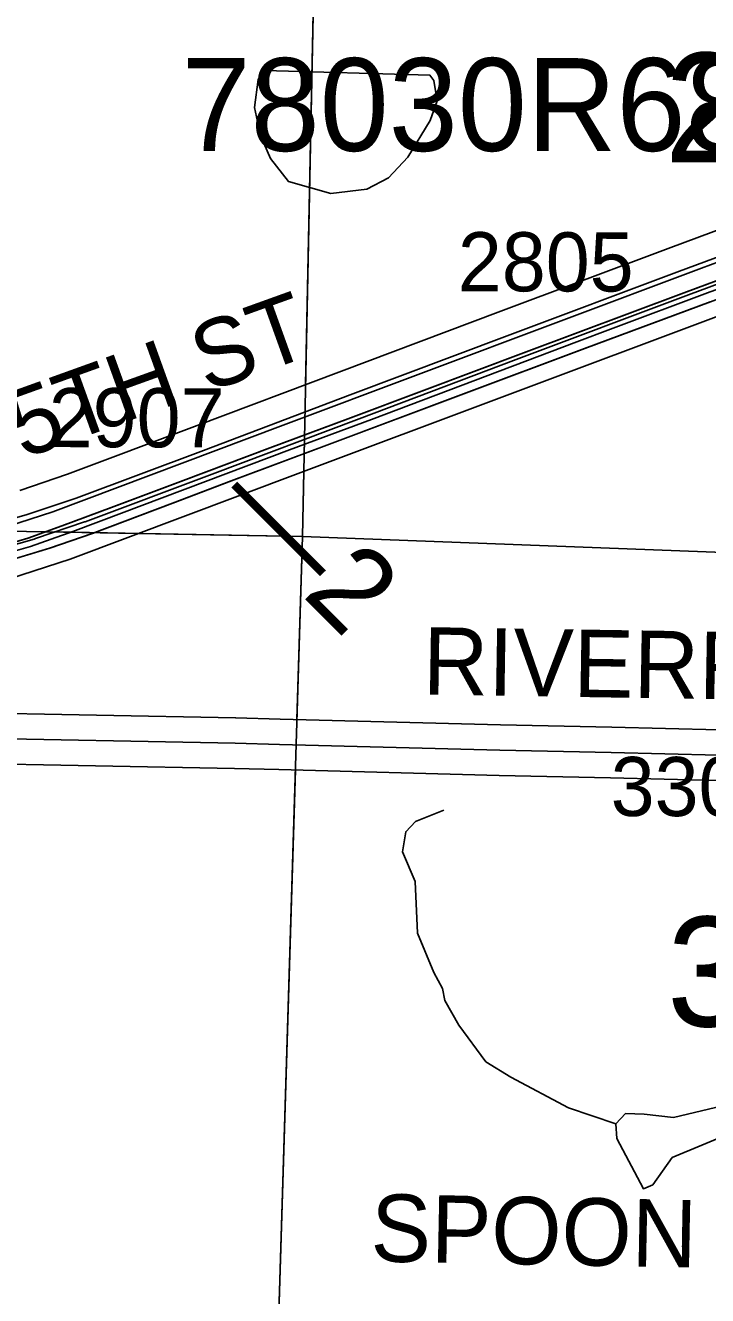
# Model space of a CAD drawing. Extents: x -132.8 to -73.3, y -60 to -26.
# Drawn here: x -125.991 to -125.183, y -44.136 to -42.63 of the extents above; entities that cross this region are included whole.
import ezdxf

# ---------------------------------------------------------------- set-up
doc = ezdxf.new("R2010")
doc.units = 0
for name, color, linetype in [('tdCoDivCarto', 7, 'Continuous'), ('tdCoHydroRiver', 7, 'Continuous'), ('tdCoHydroTxtLg', 7, 'Continuous'), ('tdCoInt', 7, 'Continuous'), ('tdCoIntCL', 7, 'Continuous'), ('tdCoIntRte', 7, 'Continuous'), ('tdCoPrimary', 7, 'Continuous'), ('tdCoSecRdNmbr', 7, 'Continuous'), ('tdCoSecRdTxt', 7, 'Continuous'), ('tdCoSecRteBand', 7, 'Continuous'), ('tdCoSecRteCL', 7, 'Continuous'), ('tdCoSectLine', 7, 'Continuous'), ('tdCoSectLinePart', 7, 'Continuous'), ('tdCoSectNmbr', 7, 'Continuous'), ('tdCoStrucPriMaintName', 7, 'Continuous'), ('tdCoSurfGravel', 7, 'Continuous'), ('tdStHwyIntRefPost1', 7, 'Continuous')]:
    doc.layers.add(name, color=color, linetype=linetype)

msp = doc.modelspace()

# ---------------------------------------------------------------- linework, layer by layer
at = {"layer": 'tdCoDivCarto'}
for p, q in [((-125.1828, -42.9366), (-125.2107, -42.947)), ((-125.2107, -42.947), (-125.4006, -43.018)), ((-125.3282, -43.0127), (-125.1795, -42.9575)), ((-125.4715, -43.0667), (-125.3282, -43.0127)), ((-125.4006, -43.018), (-125.5183, -43.0624)), ((-125.6306, -43.1262), (-125.4715, -43.0667)), ((-125.5183, -43.0624), (-125.6085, -43.0962)), ((-125.6085, -43.0962), (-125.701, -43.1305)), ((-125.701, -43.1305), (-125.8036, -43.1694)), ((-125.7469, -43.1698), (-125.6306, -43.1262)), ((-125.8036, -43.1694), (-125.8889, -43.2012)), ((-125.8165, -43.1962), (-125.7469, -43.1698)), ((-125.9117, -43.2322), (-125.8165, -43.1962)), ((-125.8889, -43.2012), (-125.9474, -43.2232)), ((-125.9474, -43.2232), (-125.9878, -43.2377)), ((-125.9878, -43.2377), (-126.0359, -43.2518)), ((-125.962, -43.2497), (-125.9117, -43.2322)), ((-126.018, -43.2665), (-125.962, -43.2497))]:
    msp.add_line(p, q, dxfattribs=at)
for points in [[(-125.1114, -42.9102), (-125.1828, -42.9366)], [(-125.1828, -42.9366), (-125.2107, -42.947), (-125.4006, -43.018), (-125.5183, -43.0624), (-125.6085, -43.0962), (-125.701, -43.1305), (-125.8036, -43.1694), (-125.8889, -43.2012), (-125.9474, -43.2232), (-125.9878, -43.2377), (-126.0359, -43.2518), (-126.0869, -43.2641), (-126.1269, -43.2725), (-126.1671, -43.2787), (-126.1945, -43.2819), (-126.2281, -43.2848), (-126.2507, -43.2868), (-126.2968, -43.2883), (-126.3323, -43.2883), (-126.3558, -43.2872)], [(-125.1828, -42.9366), (-125.2107, -42.947), (-125.4006, -43.018), (-125.5183, -43.0624), (-125.6085, -43.0962), (-125.701, -43.1305), (-125.8036, -43.1694), (-125.8889, -43.2012), (-125.9474, -43.2232), (-125.9878, -43.2377), (-126.0359, -43.2518), (-126.0869, -43.2641), (-126.1269, -43.2725), (-126.1622, -43.2779)], [(-125.1828, -42.9366), (-125.2107, -42.947), (-125.4006, -43.018), (-125.5183, -43.0624), (-125.6085, -43.0962), (-125.701, -43.1305), (-125.8036, -43.1694), (-125.8889, -43.2012), (-125.9474, -43.2232), (-125.9878, -43.2377), (-126.0359, -43.2518), (-126.0869, -43.2641), (-126.1269, -43.2725), (-126.1622, -43.2779)], [(-126.1108, -43.2876), (-126.1045, -43.2865), (-126.0559, -43.2761), (-126.018, -43.2665), (-125.962, -43.2497), (-125.9117, -43.2322), (-125.8165, -43.1962), (-125.7469, -43.1698), (-125.6306, -43.1262), (-125.4715, -43.0667), (-125.3282, -43.0127), (-125.1795, -42.9575), (-125.1227, -42.9361), (-125.1227, -42.9361)], [(-126.1108, -43.2876), (-126.1045, -43.2865), (-126.0559, -43.2761), (-126.018, -43.2665), (-125.962, -43.2497), (-125.9117, -43.2322), (-125.8165, -43.1962), (-125.7469, -43.1698), (-125.6306, -43.1262), (-125.4715, -43.0667), (-125.3282, -43.0127), (-125.1795, -42.9575), (-125.1227, -42.9361), (-125.1227, -42.9361)], [(-126.1108, -43.2876), (-126.1045, -43.2865), (-126.0559, -43.2761), (-126.018, -43.2665), (-125.962, -43.2497), (-125.9117, -43.2322), (-125.8165, -43.1962), (-125.7469, -43.1698), (-125.6306, -43.1262), (-125.4715, -43.0667), (-125.3282, -43.0127), (-125.1795, -42.9575), (-125.1227, -42.9361), (-125.1227, -42.9361)]]:
    msp.add_lwpolyline(points, dxfattribs=at)
at = {"layer": 'tdCoHydroRiver'}
for points in [[(-125.6293, -42.8291), (-125.6794, -42.8151), (-125.7007, -42.7877), (-125.7126, -42.7605), (-125.7195, -42.7272), (-125.7154, -42.6942), (-125.7072, -42.6833), (-125.5117, -42.6889), (-125.5071, -42.6954), (-125.5031, -42.7192), (-125.5116, -42.7426), (-125.5381, -42.786), (-125.5609, -42.8106), (-125.5865, -42.8241), (-125.6293, -42.8291)], [(-125.2913, -43.9321), (-125.3476, -43.9131), (-125.416, -43.8765), (-125.4455, -43.8583), (-125.4774, -43.8148), (-125.4939, -43.7859), (-125.4967, -43.7716), (-125.5072, -43.7524), (-125.5264, -43.7061), (-125.5294, -43.6445), (-125.5442, -43.6094), (-125.5403, -43.5858), (-125.5289, -43.5735), (-125.4954, -43.5603)], [(-125.0138, -43.8848), (-125.1168, -43.8992), (-125.2233, -43.9246), (-125.2579, -43.9204), (-125.2799, -43.9198), (-125.2913, -43.9321)], [(-125.0138, -43.8848), (-125.0156, -43.8927), (-125.0349, -43.9063), (-125.1144, -43.9261), (-125.2246, -43.9719), (-125.2476, -44.0044)], [(-125.2476, -44.0044), (-125.2588, -44.0088), (-125.2903, -43.9495), (-125.2913, -43.9321)]]:
    msp.add_lwpolyline(points, dxfattribs=at)
at = {"layer": 'tdCoInt'}
for points in [[(-126.5519, -43.2571), (-126.3603, -43.2646), (-126.3007, -43.2663), (-126.2561, -43.2659), (-126.1648, -43.2569), (-126.1179, -43.2503), (-126.026, -43.2282), (-125.9586, -43.2064), (-125.6888, -43.1048), (-125.1901, -42.9176), (-125.0725, -42.8742), (-125.0164, -42.8522), (-124.84, -42.7862), (-124.7694, -42.7614), (-124.6752, -42.7255), (-124.6622, -42.7211)], [(-126.5655, -43.3166), (-126.3611, -43.3246), (-126.3017, -43.3263), (-126.2529, -43.3258), (-126.1577, -43.3165), (-126.1071, -43.3094), (-126.01, -43.286), (-125.9382, -43.2628), (-125.6679, -43.1611), (-125.1694, -42.974), (-125.0509, -42.9302), (-124.9955, -42.9085), (-124.8201, -42.8428), (-124.7469, -42.8171), (-124.655, -42.782), (-124.6429, -42.7779)]]:
    msp.add_lwpolyline(points, dxfattribs=at)
at = {"layer": 'tdCoIntCL'}
msp.add_lwpolyline([(-126.3417, -43.2946), (-126.3012, -43.2963), (-126.2545, -43.2958), (-126.1613, -43.2867), (-126.1125, -43.2798), (-126.0858, -43.2738), (-126.0393, -43.2626), (-126.018, -43.2571), (-125.9849, -43.2474), (-125.9484, -43.2346), (-125.9381, -43.2308), (-125.9012, -43.217), (-125.8529, -43.1988), (-125.6783, -43.133), (-125.5808, -43.097), (-125.3377, -43.0049), (-125.2979, -42.99), (-125.1797, -42.9458), (-125.1493, -42.9349), (-125.0617, -42.9022), (-125.0616, -42.9022), (-125.0038, -42.8796)], dxfattribs=at)
at = {"layer": 'tdCoIntRte'}
for points in [[(-125.1118, -42.9102), (-125.1831, -42.9366), (-125.2111, -42.947), (-125.401, -43.018), (-125.5186, -43.0624), (-125.6089, -43.0962), (-125.7014, -43.1305), (-125.804, -43.1694), (-125.8893, -43.2012), (-125.9477, -43.2232), (-125.9882, -43.2377), (-126.0363, -43.2518)], [(-125.1118, -42.9102), (-125.1831, -42.9366), (-125.2111, -42.947), (-125.401, -43.018), (-125.5186, -43.0624), (-125.6089, -43.0962), (-125.7014, -43.1305), (-125.804, -43.1694), (-125.8893, -43.2012), (-125.9477, -43.2232), (-125.9882, -43.2377), (-126.0363, -43.2518)], [(-126.0183, -43.2665), (-125.9624, -43.2497), (-125.9121, -43.2322), (-125.8169, -43.1962), (-125.7473, -43.1698), (-125.6309, -43.1262), (-125.4719, -43.0667), (-125.3286, -43.0127), (-125.1799, -42.9575)], [(-126.0183, -43.2665), (-125.9624, -43.2497), (-125.9121, -43.2322), (-125.8169, -43.1962), (-125.7473, -43.1698), (-125.6309, -43.1262), (-125.4719, -43.0667), (-125.3286, -43.0127), (-125.1799, -42.9575)]]:
    msp.add_lwpolyline(points, dxfattribs=at)
at = {"layer": 'tdCoPrimary'}
for points in [[(-125.1828, -42.9366), (-125.2107, -42.947), (-125.4006, -43.018), (-125.5183, -43.0624), (-125.6085, -43.0962), (-125.701, -43.1305), (-125.8036, -43.1694), (-125.8889, -43.2012), (-125.9474, -43.2232), (-125.9878, -43.2377), (-126.0359, -43.2518), (-126.0869, -43.2641), (-126.1269, -43.2725), (-126.1671, -43.2787), (-126.1945, -43.2819), (-126.2281, -43.2848), (-126.2507, -43.2868), (-126.2968, -43.2883), (-126.3323, -43.2883), (-126.3558, -43.2872)], [(-125.1828, -42.9366), (-125.2107, -42.947), (-125.4006, -43.018), (-125.5183, -43.0624), (-125.6085, -43.0962), (-125.701, -43.1305), (-125.8036, -43.1694), (-125.8889, -43.2012), (-125.9474, -43.2232), (-125.9878, -43.2377), (-126.0359, -43.2518), (-126.0869, -43.2641), (-126.1269, -43.2725), (-126.1671, -43.2787), (-126.1945, -43.2819), (-126.2281, -43.2848), (-126.2507, -43.2868), (-126.2968, -43.2883), (-126.3323, -43.2883), (-126.3558, -43.2872)], [(-126.1108, -43.2876), (-126.1045, -43.2865), (-126.0559, -43.2761), (-126.018, -43.2665), (-125.962, -43.2497), (-125.9117, -43.2322), (-125.8165, -43.1962), (-125.7469, -43.1698), (-125.6306, -43.1262), (-125.4715, -43.0667), (-125.3282, -43.0127), (-125.1795, -42.9575), (-125.1227, -42.9361), (-125.1227, -42.9361)], [(-126.1108, -43.2876), (-126.1045, -43.2865), (-126.0559, -43.2761), (-126.018, -43.2665), (-125.962, -43.2497), (-125.9117, -43.2322), (-125.8165, -43.1962), (-125.7469, -43.1698), (-125.6306, -43.1262), (-125.4715, -43.0667), (-125.3282, -43.0127), (-125.1795, -42.9575), (-125.1227, -42.9361), (-125.1227, -42.9361)], [(-125.1828, -42.9366), (-125.2107, -42.947), (-125.4006, -43.018), (-125.5183, -43.0624), (-125.6085, -43.0962), (-125.701, -43.1305), (-125.8036, -43.1694), (-125.8889, -43.2012), (-125.9474, -43.2232), (-125.9878, -43.2377), (-126.0359, -43.2518)], [(-126.018, -43.2665), (-125.962, -43.2497), (-125.9117, -43.2322), (-125.8165, -43.1962), (-125.7469, -43.1698), (-125.6306, -43.1262), (-125.4715, -43.0667), (-125.3282, -43.0127), (-125.1795, -42.9575)]]:
    msp.add_lwpolyline(points, dxfattribs=at)
at = {"layer": 'tdCoSecRteBand'}
for points in [[(-125.9978, -43.1812), (-125.941, -43.1618), (-125.7907, -43.1055), (-125.6167, -43.0399), (-125.6167, -43.0399), (-125.4307, -42.9699), (-125.4307, -42.9699), (-125.4307, -42.9699), (-125.2265, -42.8932), (-125.2265, -42.8932), (-125.2264, -42.8932), (-125.0658, -42.8334)], [(-125.0445, -42.8895), (-125.2054, -42.9494), (-125.4096, -43.0261), (-125.5955, -43.0961), (-125.7696, -43.1617), (-125.7696, -43.1617), (-125.7697, -43.1617), (-125.9203, -43.2182), (-125.9208, -43.2183), (-125.9212, -43.2185), (-125.9792, -43.2382), (-125.9799, -43.2385), (-125.9806, -43.2387), (-126.0563, -43.2601)], [(-126.072, -43.4444), (-125.7421, -43.4508), (-125.742, -43.4508), (-125.7419, -43.4508), (-125.6893, -43.4521), (-125.4283, -43.4589), (-125.2964, -43.4619), (-125.2963, -43.4619), (-125.2963, -43.4619), (-125.0418, -43.468)], [(-125.0433, -43.528), (-125.2977, -43.5218), (-125.4296, -43.5189), (-125.4297, -43.5189), (-125.4298, -43.5189), (-125.6908, -43.5121), (-125.7433, -43.5108), (-126.0732, -43.5043)]]:
    msp.add_lwpolyline(points, dxfattribs=at)
at = {"layer": 'tdCoSecRteCL'}
for points in [[(-126.5687, -43.1175), (-126.557, -43.123), (-126.4751, -43.1718), (-126.4061, -43.213), (-126.3896, -43.2222), (-126.3708, -43.232), (-126.3555, -43.2384), (-126.336, -43.2448), (-126.3171, -43.25), (-126.2924, -43.2547), (-126.2677, -43.2567), (-126.2448, -43.2569), (-126.2103, -43.2549), (-126.1698, -43.251), (-126.1222, -43.2431), (-126.0645, -43.2313), (-125.9888, -43.2098), (-125.9309, -43.1901), (-125.7802, -43.1336), (-125.6061, -43.068), (-125.4201, -42.998), (-125.216, -42.9213), (-125.0549, -42.8614)], [(-125.0425, -43.498), (-125.297, -43.4919), (-125.429, -43.4889), (-125.6901, -43.4821), (-125.7427, -43.4808), (-126.0726, -43.4743), (-126.3873, -43.4682), (-126.6253, -43.4632), (-126.6396, -43.4615), (-126.6509, -43.4592)]]:
    msp.add_lwpolyline(points, dxfattribs=at)
at = {"layer": 'tdCoSectLine'}
for points in [[(-125.6627, -43.2357), (-125.6425, -42.2508)], [(-126.6872, -43.2173), (-125.6627, -43.2357)], [(-125.6627, -43.2357), (-125.6932, -44.234)], [(-125.6627, -43.2357), (-124.6751, -43.2734)]]:
    msp.add_lwpolyline(points, dxfattribs=at)
at = {"layer": 'tdCoSectLinePart'}
for points in [[(-125.659, -43.0559), (-125.6425, -42.2508)], [(-125.6627, -43.2357), (-125.6603, -43.1204)], [(-125.9568, -43.2304), (-125.6627, -43.2357)], [(-125.6627, -43.2357), (-125.6693, -43.4526)], [(-125.6627, -43.2357), (-124.6751, -43.2734)], [(-125.6711, -43.5125), (-125.6932, -44.234)]]:
    msp.add_lwpolyline(points, dxfattribs=at)
at = {"layer": 'tdCoSurfGravel'}
for points in [[(-126.0645, -43.2313), (-125.9888, -43.2098), (-125.9309, -43.1901), (-125.7802, -43.1336), (-125.6061, -43.068), (-125.4201, -42.998), (-125.216, -42.9213), (-125.0549, -42.8614)], [(-125.6901, -43.4821), (-125.7427, -43.4808), (-126.0726, -43.4743), (-126.3873, -43.4682), (-126.6253, -43.4632), (-126.6396, -43.4615), (-126.6509, -43.4592)], [(-124.6747, -43.507), (-124.8388, -43.5027), (-125.0425, -43.498), (-125.297, -43.4919), (-125.429, -43.4889), (-125.6901, -43.4821)]]:
    msp.add_lwpolyline(points, dxfattribs=at)

# ---------------------------------------------------------------- texts
at = {"layer": 'tdCoHydroTxtLg'}
msp.add_text('SPOON LAKE', height=0.08, rotation=358.9063, dxfattribs=at).set_placement((-125.5824, -44.095))
at = {"layer": 'tdCoSecRdNmbr'}
for s, rotation, p in [('2805', 359.9061, (-125.4787, -42.945)), ('2907', 359.9058, (-125.9634, -43.1298)), ('3303', 359.9063, (-125.2976, -43.567))]:
    msp.add_text(s, height=0.07, rotation=rotation, dxfattribs=at).set_placement(p)
at = {"layer": 'tdCoSecRdTxt'}
for s, rotation, p in [('145TH ST', 19.8095, (-126.1062, -43.1844)), ('RIVERROAD N', 359.1071, (-125.5205, -43.4231))]:
    msp.add_text(s, height=0.08, rotation=rotation, dxfattribs=at).set_placement(p)
at = {"layer": 'tdCoSectNmbr'}
for s, rotation, p in [('28', 359.9064, (-125.2337, -42.7923)), ('33', 359.9063, (-125.231, -43.8164))]:
    msp.add_text(s, height=0.13, rotation=rotation, dxfattribs=at).set_placement(p)
at = {"layer": 'tdCoStrucPriMaintName'}
msp.add_text('78030R680', height=0.11, dxfattribs=at).set_placement((-125.806, -42.7787))
msp.add_text('78030R680', height=0.11, dxfattribs=at).set_placement((-125.806, -42.7787))
msp.add_text('78030R680', height=0.11, dxfattribs=at).set_placement((-125.806, -42.7787))
at = {"layer": 'tdStHwyIntRefPost1'}
msp.add_text('‒‒2', height=0.1, rotation=315, dxfattribs=at).set_placement((-125.7696, -43.2003))

doc.saveas('drawing.dxf')
